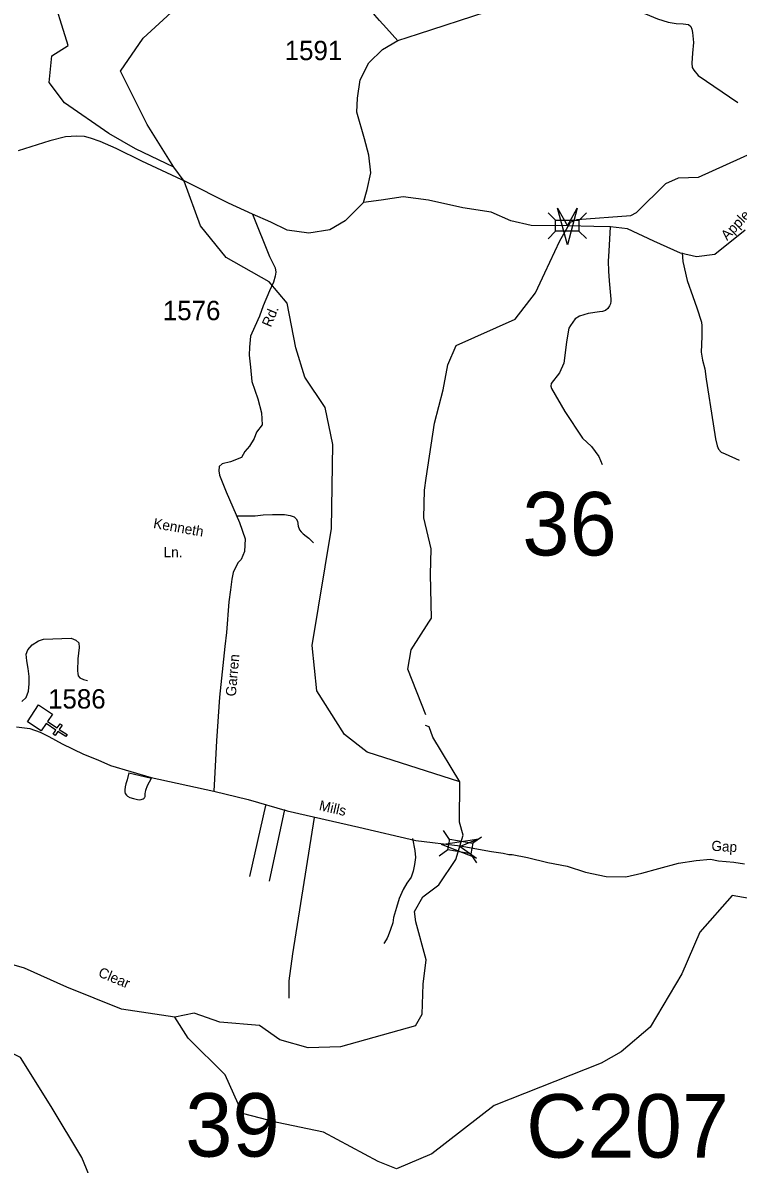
# Model space of a CAD drawing. Extents: x 884530 to 1028605, y 526725 to 653634.
# Drawn here: x 991821 to 996441, y 612638 to 620013 of the extents above; entities that cross this region are included whole.
import ezdxf

# ---------------------------------------------------------------- set-up
doc = ezdxf.new("R2010")
doc.units = 0
for name, color, linetype in [('Exist Cultural Church CELL', 7, 'Continuous'), ('Exist Hydrographic Creek Single Shore', 7, 'Continuous'), ('Exist Hydrographic Creek Single Shore Label', 7, 'Continuous'), ('Exist Road Non-System Type 51', 7, 'Continuous'), ('Exist Road Non-System Type 51 Label', 7, 'Continuous'), ('Exist Road Secondary Structure Culvert Number Label', 7, 'Continuous'), ('Exist Road Secondary Structure Standard Bridge Attributed CELL', 7, 'Continuous'), ('Exist Road Secondary Structure Standard Bridge CELL', 7, 'Continuous'), ('Exist Road Secondary Structure Standard Bridge Number Label', 7, 'Continuous'), ('Exist Road Secondary Type 51 Attributed', 7, 'Continuous'), ('Exist Road Secondary Type 51 Label', 7, 'Continuous'), ('Exist Road Secondary Type 51 Number Label', 7, 'Continuous')]:
    doc.layers.add(name, color=color, linetype=linetype)

msp = doc.modelspace()

# ---------------------------------------------------------------- linework, layer by layer
at = {"layer": 'Exist Cultural Church CELL'}
msp.add_lwpolyline([(992012, 615546.7), (991980.4, 615499.3), (992043.7, 615457), (992061.5, 615483.6), (992074.8, 615474.7), (992057, 615448.1), (992107, 615414.7), (992098.1, 615401.3), (992048.1, 615434.8), (992030.3, 615408.2), (992017, 615417.1), (992034.8, 615443.7), (991971.5, 615486), (991939.4, 615438.2), (991850.9, 615497.4), (991923.5, 615605.9)], close=True, dxfattribs=at)
at = {"layer": 'Exist Hydrographic Creek Single Shore'}
for p, q in [((994453.7, 616448), (994459.2, 616614.5)), ((994461, 616165.6), (994453.7, 616448)), ((994443.4, 616139.7), (994461, 616165.6))]:
    msp.add_line(p, q, dxfattribs=at)
for points in [[(992796.7, 619080.8), (992624.1, 619356.2), (992451.5, 619701.6), (992599.5, 619915.4), (992780.2, 620079.8), (992993.9, 620145.6), (993117.2, 620416.9), (993240.4, 620515.6), (993289.7, 620655.4), (993388.4, 620934.9), (993634.9, 621099.4), (993741.7, 621058.2), (993930.7, 621091.1), (994070.4, 621263.8)], [(994642.7, 615108.5), (994045.2, 615300.3), (993898.8, 615415.4), (993721, 615697.9), (993689.7, 615990.9), (993815.7, 616745.7), (993823.9, 617288.3), (993774.6, 617526.8), (993643.1, 617724.1), (993585.6, 617913.2), (993528.1, 618201), (993413, 618340.8), (993133.6, 618497), (992969.3, 618702.6), (992862.4, 618990.3), (992796.7, 619080.8), (992550.1, 619200), (992377.6, 619298.7), (992090, 619496), (991991.3, 619627.6), (992007.8, 619800.2), (992114.6, 619866), (991999.6, 620236)], [(994416.4, 616992.7), (994426.8, 617071.2), (994479.1, 617426.9), (994536.6, 617641.4), (994565.8, 617804.4), (994619.9, 617928), (995001.3, 618098.2), (995132.2, 618267.7), (995193.1, 618397.1), (995288.6, 618605.5), (995358.3, 618725.2), (995401.2, 618743.1), (995748.8, 618768.6), (995785.1, 618788.1), (995974.5, 618975.1), (996057, 619012.1), (996184.4, 619016.7), (996546.2, 619179.1), (996750.1, 619289.9)], [(994459.2, 616614.5), (994411.2, 616814.8), (994416.4, 616992.7)], [(994423.5, 615542.1), (994308.3, 615837.2), (994329.3, 615961.4), (994443.4, 616139.7)], [(994356.5, 613532.3), (994400.3, 613607.5), (994407.3, 613801.8), (994427, 613959.5), (994360.2, 614203.7), (994351.5, 614271.8), (994404.8, 614366.8), (994509, 614443.4), (994617.5, 614606.8), (994664.4, 614763.4), (994642.2, 614849.1), (994642.7, 615108.5), (994468.8, 615397.5), (994446, 615463.6), (994421.2, 615473.9)], [(999379.1, 611738), (999215.1, 611892.8), (997490.1, 613728.6), (997278.4, 613826.1), (997003.5, 614145.3), (996820.7, 614214.7), (996598.8, 614339.6), (996402.4, 614374), (996194.4, 614138.6), (996077, 613868.6), (995873.9, 613524.8), (995684.9, 613364.5), (995557.6, 613291.6), (994865, 613017.7), (994462.8, 612705.4), (994233.9, 612608.2), (994116, 612656.8)], [(992802.5, 613587.3), (992459.2, 613639.4), (992105.5, 613781.6), (991831.4, 613904.7), (991563.2, 613982), (991356.9, 614027.1), (991285.8, 613987.2), (991155.1, 613892.5)], [(992766.8, 611538.9), (992808.7, 611664.8), (992763.7, 611814), (992611.1, 612070.8), (992396.1, 612210.3), (992201.9, 612682.1), (992004.3, 613011.7), (991806.6, 613327.5), (991684.6, 613390.4), (991651.6, 613451.2), (991521.6, 613747.8), (991480, 613773.8), (991155.1, 613892.5)], [(993481.4, 613441.6), (993349.7, 613535.3), (993093.1, 613556.1), (992927.3, 613615.1), (992802.5, 613587.3)], [(994116, 612656.8), (993762.7, 612845.2), (993464.6, 612907), (993239.4, 612966.3), (993128.5, 613216.1), (992889.2, 613452), (992802.5, 613587.3)], [(994356.5, 613532.3), (993873.3, 613396.5), (993665.2, 613389.6), (993481.4, 613441.6)]]:
    msp.add_lwpolyline(points, dxfattribs=at)
at = {"layer": 'Exist Road Non-System Type 51'}
for p, q in [((992507, 615167.9), (992652.2, 615133.5)), ((993387.7, 614955.7), (993284.6, 614497.5)), ((993510.9, 614929.3), (993413.4, 614466.1))]:
    msp.add_line(p, q, dxfattribs=at)
for points in [[(994243.1, 619897.2), (994169.4, 619978.8), (994125.7, 620027.7), (994094.8, 620063.8), (994067.8, 620103.1), (994033.5, 620159.7), (993993.7, 620225.4), (993975.7, 620245.6), (993956, 620260.3), (993928.5, 620302.7), (993917, 620348.3), (993907.2, 620403.7), (993900.7, 620478.7), (993881.1, 620592.9)], [(995058.8, 620316.3), (995112.1, 620303.6), (995180.3, 620302.4), (995233.2, 620296.5), (995270.7, 620287.1), (995539.9, 620184.9), (995669.1, 620134.4), (995750.1, 620105), (995841.9, 620070.9), (995919.4, 620039.2), (995989.9, 620016.9), (996040.4, 620008.6), (996086.2, 620006.3), (996120.4, 620001.6), (996135.6, 619988.7), (996141.5, 619972.3), (996146.2, 619951.1), (996152, 619886.4), (996146.2, 619818.3), (996141.5, 619752.5), (996145.1, 619725.4), (996155.6, 619707.8), (996183.8, 619673.8), (996440, 619498.7)], [(995613.7, 618695.6), (995605, 618537.3), (995602.1, 618473.9), (995602.9, 618409.4), (995608, 618345.6), (995619.4, 618228.5), (995619.4, 618214.3), (995617.2, 618197.7), (995610.4, 618184.9), (995599.1, 618166.9), (995585.6, 618154.1), (995566.1, 618147.3), (995545.7, 618146.6), (995472, 618136.1), (995416.3, 618118.7), (995388.4, 618101.4), (995373.2, 618079.4), (995358.4, 618058), (995348.5, 618040), (995332.1, 617951.4), (995318.9, 617846.3), (995315.5, 617814.5), (995287.7, 617751.1), (995234.7, 617682.9), (995230.7, 617666), (995236.2, 617651.2), (995322.6, 617501.7), (995435.5, 617329.1), (995495, 617275.8), (995540.6, 617210.3), (995562.1, 617159.4)], [(996078.8, 618526.9), (996083.8, 618471.5), (996112, 618349), (996148.7, 618245.1), (996174.7, 618172.2), (996203.6, 618080.1), (996206.4, 618056.3), (996206.5, 618038.7), (996207.1, 617986.3), (996203.3, 617886.3), (996211.6, 617834.3), (996226.7, 617777.9), (996235.7, 617711.7), (996279.4, 617421.3), (996294.3, 617325.2), (996306.2, 617280.2), (996314.9, 617258.6), (996332.2, 617240), (996356.8, 617228.6), (996447.4, 617187.3)], [(993207.7, 616828.8), (993275.8, 616827.6), (993321.5, 616827.6), (993372.8, 616833.2), (993434.1, 616836.5), (993511.1, 616836.5), (993549, 616831), (993573.5, 616820.9), (993585.8, 616807.6), (993594.7, 616793.1), (993600.3, 616761.8), (993609.3, 616737.3), (993619.2, 616725), (993632.7, 616711.6), (993651.6, 616696), (993668.3, 616683.7), (993698.4, 616653.6)], [(991814.3, 615628.9), (991842.3, 615654.6), (991859.1, 615693.8), (991862.5, 615741.9), (991862.5, 615789), (991856.8, 615841.6), (991846.8, 615890.9), (991842.3, 615934.6), (991853.4, 615962.5), (991881.4, 615993.9), (991921.7, 616019.6), (991955.3, 616031.9), (992134.5, 616036.4), (992164.7, 616024.1), (992182.6, 616006.2), (992186, 615977.1), (992177.1, 615903.2), (992174.9, 615827.1), (992176.1, 615808.7), (992179.4, 615794.9), (992190.5, 615781.1), (992212.9, 615771), (992239.8, 615764.3)], [(992507, 615167.9), (992494.7, 615122.8), (992490.6, 615109.7), (992486.5, 615095.8), (992482.4, 615077.7), (992479.2, 615056.4), (992479.2, 615043.8), (992483.1, 615033.6), (992490.3, 615022.9), (992498.5, 615016.7), (992512.9, 615008.5), (992535.8, 615000.9), (992561.5, 614994.7), (992576.3, 614993), (992586.4, 614994.3), (992592.3, 614996.1), (992598.3, 614998.8), (992605.5, 615004.5), (992607.7, 615007), (992609.8, 615009.9), (992611.1, 615013.2), (992612, 615017.9), (992612, 615032.6), (992613.7, 615043.3), (992615.8, 615054.3), (992626.8, 615085.9), (992652.2, 615133.5)], [(993702, 614879.2), (993563.4, 613996.7), (993539.5, 613822.7), (993540.4, 613710.5)], [(994338.4, 614743.1), (994352.3, 614664.4), (994356.4, 614621), (994351.5, 614574.2), (994343.3, 614530.7), (994328.5, 614493.8), (994302.3, 614455.2), (994276.8, 614412.6), (994252.2, 614354.4), (994235.8, 614297.7), (994216.1, 614232.2), (994211.2, 614197.7), (994196.5, 614154.7), (994181, 614114.1), (994173.6, 614098.5), (994168.6, 614087.8), (994153.9, 614064)]]:
    msp.add_lwpolyline(points, dxfattribs=at)
at = {"layer": 'Exist Road Secondary Structure Standard Bridge Attributed CELL'}
for points in [[(995401.7, 618815), (995338.6, 618579.4), (995275.5, 618815), (995338.6, 618701.4)], [(994751.7, 614616.2), (994524.6, 614704.9), (994765.6, 614741.7), (994645.8, 614691.5)]]:
    msp.add_lwpolyline(points, close=True, dxfattribs=at)
at = {"layer": 'Exist Road Secondary Structure Standard Bridge CELL'}
for p, q in [((995213.4, 618786.2), (995262.2, 618737.4)), ((995413.3, 618737.1), (995462.1, 618785.9)), ((995213.4, 618618.1), (995262.2, 618666.9)), ((995413.3, 618668.1), (995462.1, 618619.3)), ((994578, 614737.2), (994538.4, 614793.7)), ((994783.5, 614751.8), (994727, 614712.2)), ((994566, 614669.2), (994509.5, 614629.7)), ((994754.3, 614586.2), (994714.7, 614642.7))]:
    msp.add_line(p, q, dxfattribs=at)
for points in [[(995262.2, 618737.4), (995413.3, 618737.4), (995413.3, 618666.9), (995262.2, 618666.9)], [(994714.7, 614642.7), (994565.9, 614668.9), (994578.2, 614738.4), (994727, 614712.2)]]:
    msp.add_lwpolyline(points, close=True, dxfattribs=at)
at = {"layer": 'Exist Road Secondary Type 51 Attributed'}
for points in [[(994021.1, 618853.3), (994044.3, 618937), (994068.6, 619043.9), (994056.5, 619158), (994027.4, 619264.8), (993978.8, 619437.2), (993983.7, 619527), (994000.7, 619646), (994056.5, 619755.3), (994143.8, 619840.2), (994243.1, 619899.4), (994376.5, 619943.1), (994813.3, 620083.9)], [(993305.4, 618776.1), (993149.3, 618848.4), (992881.7, 618983.8), (992589.3, 619119.4), (992423.5, 619202.3), (992320.9, 619246.2), (992257.5, 619268.5), (992219.9, 619278.2), (992169.9, 619282.1), (992097.4, 619277.2), (991996.4, 619250.6), (991792.1, 619185.7)], [(994021.1, 618853.3), (993902.8, 618734.9), (993803.9, 618676.9), (993668.7, 618655.2), (993528.6, 618674.5), (993422.4, 618725.2), (993305.4, 618776.1)], [(995343, 618700.8), (995104.4, 618704.4), (994973.4, 618733.5), (994847.2, 618789.3), (994662.8, 618818.5), (994442, 618867), (994277, 618888.9), (994136.3, 618867), (994021.1, 618853.3)], [(993305.4, 618776.1), (993415.5, 618504.2), (993450.6, 618430.6), (993455.7, 618402.3), (993450.6, 618375.5), (993439.3, 618338.6), (993415.4, 618281.3), (993373.9, 618184.2), (993350.7, 618117.5), (993320.2, 618051.8), (993291.7, 617988.9), (993285, 617918), (993283.2, 617865.2), (993291.5, 617787.4), (993300.7, 617695.7), (993340.1, 617582.9), (993363.3, 617492.6), (993367.9, 617416.2), (993330.9, 617367.5), (993314.8, 617327.6), (993285, 617278.6), (993255.9, 617243.6), (993233.7, 617205.4), (993162, 617177.7), (993108.7, 617163.8), (993090.2, 617147.6), (993088.3, 617119), (993091.3, 617090.9), (993134.2, 616983.1), (993221.6, 616784.3), (993257.9, 616679), (993252, 616597.6), (993231.2, 616546.7), (993209, 616524.7), (993178.8, 616461.7), (993171, 616419.3), (993162.3, 616349.6), (993151.5, 616272), (993136, 616074), (993127, 615984.1), (993092.4, 615656.9), (993071.5, 615374.4), (993060, 615127.8), (993055.4, 615049.1)], [(996486.6, 618673.4), (996290, 618515.6), (996171.2, 618501), (996069.2, 618525.3), (995897, 618603), (995727.1, 618683.1), (995616.4, 618694.7), (995509.6, 618697.1), (995343, 618700.8)], [(991781.4, 615465.4), (991866.2, 615453.1), (991934.1, 615430.2), (991989.3, 615402.8), (992076, 615354.2), (992213.5, 615288.3), (992304.9, 615251.8), (992388.1, 615213.7), (992651.1, 615136.4), (993055.4, 615049.1)], [(993055.4, 615049.1), (993277.5, 614995.8), (993527.8, 614922.7), (993992.4, 614816.5), (994359.5, 614729.7), (994645.5, 614694.8)], [(994645.5, 614694.8), (994847.8, 614659.6), (994923.6, 614649), (994960.7, 614639.2), (994982.8, 614639.2), (995080.2, 614620.8), (995211.4, 614588.3), (995337.3, 614564.1), (995455.7, 614525.9), (995589.7, 614496.8), (995715.6, 614494.4), (995818.5, 614518.3), (995929.2, 614548.9), (996055.8, 614584.2), (996170.4, 614600.5), (996262.8, 614609.4), (996313.9, 614598.6), (996413.2, 614591), (996482, 614579.5)]]:
    msp.add_lwpolyline(points, dxfattribs=at)

# ---------------------------------------------------------------- texts
at = {"layer": 'Exist Hydrographic Creek Single Shore Label'}
msp.add_text('Clear', height=65.62, rotation=337.24823, dxfattribs=at).set_placement((992303.3, 613853.4))
msp.add_text('Clear', height=65.62, rotation=337.24823, dxfattribs=at).set_placement((992303.3, 613853.4))
at = {"layer": 'Exist Road Non-System Type 51 Label'}
for s, rotation, p in [('Kenneth', 349.88793, (992660.7, 616749.8)), ('Ln.', 0.07681, (992730.7, 616560))]:
    msp.add_text(s, height=65.62, rotation=rotation, dxfattribs=at).set_placement(p)
at = {"layer": 'Exist Road Secondary Structure Culvert Number Label'}
msp.add_text('C207', height=410.1, dxfattribs=at).set_placement((995071.8, 612680.8))
at = {"layer": 'Exist Road Secondary Structure Standard Bridge Number Label'}
for s, p in [('36', (995047.2, 616571.8)), ('39', (992870, 612687.2))]:
    msp.add_text(s, height=410.1, dxfattribs=at).set_placement(p)
at = {"layer": 'Exist Road Secondary Type 51 Label'}
for s, rotation, p in [('Apple', 46.47138, (996370.1, 618603.4)), ('Rd.', 67.34404, (993423.2, 618042.5)), ('Garren', 85.01987, (993196.5, 615658.9)), ('Mills', 347.12991, (993730.3, 614926.9)), ('Gap', 357.00925, (996267.2, 614663.7))]:
    msp.add_text(s, height=65.62, rotation=rotation, dxfattribs=at).set_placement(p)
at = {"layer": 'Exist Road Secondary Type 51 Number Label'}
for s, p in [('1591', (993512.7, 619772.3)), ('1576', (992725.7, 618092.1)), ('1586', (991984.5, 615582.5))]:
    msp.add_text(s, height=125, dxfattribs=at).set_placement(p)

doc.saveas('drawing.dxf')
